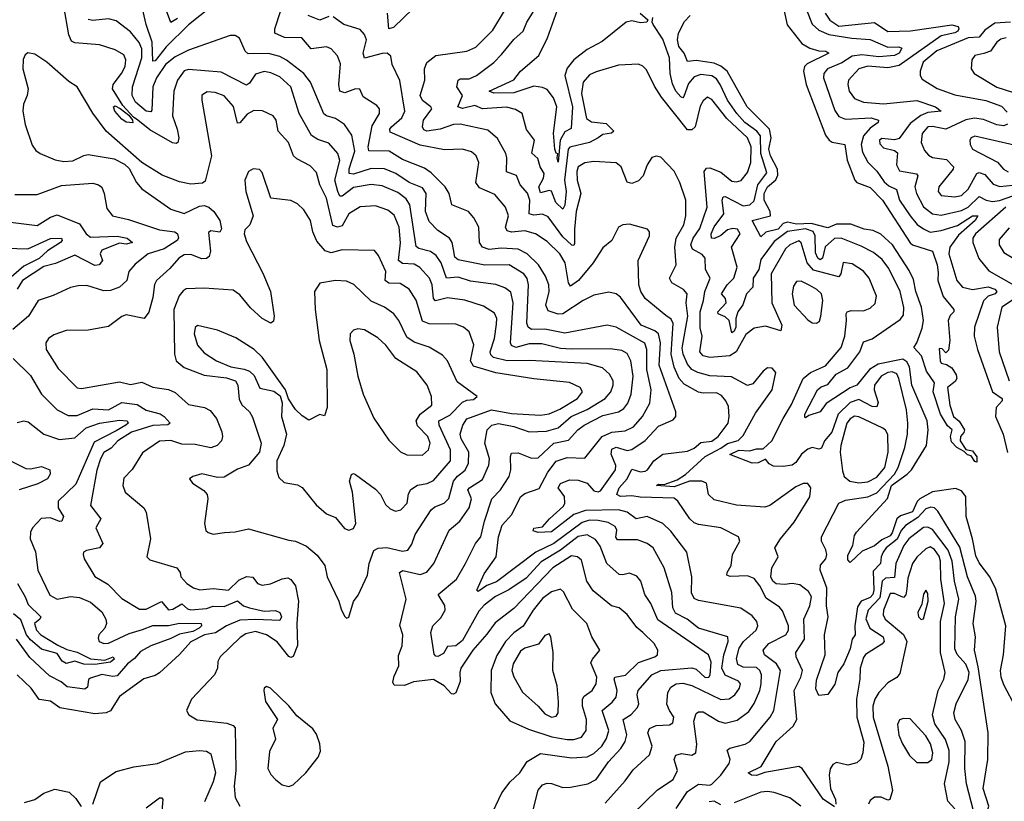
# Model space of a CAD drawing. Extents: x 1552294 to 1694791, y 811929 to 917222.
# Tile 520 of 643: x 1651037 to 1655458, y 890547 to 894056. Entities that reach past the tile are written whole.
import ezdxf

# ---------------------------------------------------------------- set-up
doc = ezdxf.new("R2010")
doc.units = 0

msp = doc.modelspace()

# ---------------------------------------------------------------- linework, layer by layer
at = {"layer": '0CON10XD'}
for points in [[(1653785, 890486.5), (1653901.3, 890598.7), (1653971.5, 890645), (1653990.8, 890685), (1653976, 890735), (1653983.3, 890755), (1654008.6, 890761.4), (1654055.3, 890754.7), (1654072.7, 890765), (1654077, 890803), (1654063.6, 890906.4), (1654075, 890941.9), (1654085, 890948.2), (1654105, 890948.5), (1654175, 890906.9), (1654205, 890898.5), (1654258.6, 890911.4), (1654310.1, 890949.9), (1654334.1, 890985.9), (1654359.5, 891045), (1654366.7, 891075), (1654366.9, 891115), (1654360.2, 891135), (1654345, 891148.2), (1654285, 891148.9), (1654261.6, 891161.6), (1654255, 891187.5), (1654267.8, 891235), (1654287.3, 891265), (1654343.7, 891315), (1654351.3, 891335), (1654346.2, 891355), (1654325, 891380.4), (1654275, 891414.6), (1654085, 891449.2), (1654065, 891457.8), (1654053.1, 891483.1), (1654054.7, 891555), (1654032.7, 891665), (1653960.1, 891760.1), (1653925, 891794.1), (1653855, 891825.4), (1653805, 891814.8), (1653764.9, 891844.9), (1653726.2, 891856.2), (1653577.1, 891852.9), (1653524.6, 891835.4), (1653425, 891756.2), (1653365.4, 891754.6), (1653341.9, 891761.9), (1653345, 891772.9), (1653385, 891778.9), (1653415.1, 891814.9), (1653478, 891872), (1653484.1, 891885), (1653482.8, 891915), (1653454.1, 891955), (1653465, 891973.5), (1653505, 891989.7), (1653545, 891989.4), (1653585, 891975.7), (1653615, 891940.5), (1653634.3, 891935.7), (1653645, 891940.2), (1653712.1, 892035), (1653713.3, 892055), (1653693.3, 892105), (1653695, 892128.4), (1653715, 892137.1), (1653765, 892121.6), (1653785, 892125.8), (1653845, 892166.2), (1653905, 892231.6), (1653971.1, 892258.9), (1653983.1, 892275), (1653982.7, 892295), (1653908.7, 892505), (1653913.7, 892605), (1653905.2, 892645), (1653888.7, 892658.7), (1653827.2, 892685), (1653735, 892809.6), (1653715, 892824.6), (1653682, 892832), (1653615, 892818.8), (1653566.7, 892795), (1653475, 892735.7), (1653454.1, 892734.1), (1653409.3, 892749.3), (1653399.5, 892775), (1653413.8, 892835), (1653412.5, 892865), (1653397.5, 892905), (1653366.2, 892956.1), (1653314.8, 893004.8), (1653275.7, 893025.7), (1653199.3, 893030.7), (1653145, 893024), (1653115.2, 893035.2), (1653101.8, 893055), (1653098.2, 893125), (1653076.5, 893166.5), (1653051.4, 893195), (1652977.3, 893225), (1652964.6, 893275), (1652947.9, 893305), (1652885, 893368.8), (1652855, 893389.8), (1652755, 893427.9), (1652695.6, 893465.6), (1652605, 893467.1), (1652601.4, 893485), (1652619.7, 893579.7), (1652652.5, 893635), (1652652.7, 893655), (1652640.6, 893670.6), (1652579.2, 893709.2), (1652564.5, 893744.5), (1652545, 893745.3), (1652497.3, 893727.3), (1652474.6, 893734.6), (1652469.2, 893765), (1652477.1, 893857.1), (1652463.9, 893893.9), (1652435.4, 893925.4), (1652415, 893933.3), (1652345, 893924.6), (1652304.1, 893974.1), (1652226.5, 893976.5), (1652182.2, 893995), (1652183.1, 894015), (1652238.1, 894185)], [(1651939.9, 894150.1), (1651795, 894033.4), (1651695, 893933.7), (1651645, 893871.8), (1651635, 893869.2), (1651631.7, 893955), (1651604.5, 894035), (1651583.9, 894125)], [(1653822.3, 894085), (1653857.5, 894055), (1653853.3, 894045), (1653825, 894042), (1653785, 894050), (1653760, 894045), (1653652, 893958), (1653585, 893922.2), (1653524.8, 893875), (1653495, 893838.4), (1653484.2, 893805), (1653519.2, 893665), (1653513.3, 893566.7), (1653485, 893552.7), (1653464.1, 893515), (1653455, 893415.8), (1653449.5, 893435), (1653453.3, 893453.3), (1653445, 893456.7), (1653439.7, 893475), (1653433.5, 893546.5), (1653448.5, 893665), (1653434.2, 893705), (1653405, 893743.1), (1653385, 893752.1), (1653345, 893756.8), (1653255, 893727.8), (1653166.3, 893726.4), (1653144.6, 893735), (1653255, 893785.7), (1653285.4, 893824.6), (1653367.5, 893895), (1653407.2, 893975), (1653473.8, 894165)], [(1653328.9, 890455), (1653365, 890596.7), (1653385, 890620.9), (1653405, 890628.2), (1653425, 890627.3), (1653475, 890609.2), (1653509.7, 890610.3), (1653588, 890625), (1653625, 890644.7), (1653680.8, 890725), (1653736.4, 890783.6), (1653754.8, 890815), (1653763.3, 890845), (1653746.9, 890915), (1653783, 890937), (1653811.4, 890968.6), (1653817.5, 890985), (1653809.7, 891025), (1653813.3, 891045), (1653875.3, 891115), (1653915.8, 891135), (1654055, 891146.1), (1654075, 891139.7), (1654115, 891103.5), (1654130.6, 891105), (1654137.6, 891115), (1654141.4, 891171.4), (1654130, 891205), (1653902.5, 891362.5), (1653870, 891435), (1653843.4, 891475), (1653826.2, 891535), (1653807.4, 891557.4), (1653775, 891571.8), (1653745, 891563.1), (1653728.8, 891565), (1653672.8, 891615), (1653642.8, 891692.8), (1653622.9, 891722.9), (1653585, 891743.3), (1653545, 891736.3), (1653465, 891675.3), (1653378.4, 891621.6), (1653311.2, 891548.8), (1653233.6, 891496.4), (1653173.4, 891466.6), (1653121.9, 891428.1), (1653099.2, 891400.8), (1653025, 891268.7), (1652995, 891244.8), (1652957.8, 891242.2), (1652939.6, 891210.4), (1652915, 891197), (1652905, 891198.2), (1652897.5, 891207.5), (1652883.6, 891305), (1652892.3, 891335), (1652928.5, 891371.5), (1652947.1, 891405), (1652945.7, 891425.7), (1652916.5, 891475), (1652997.5, 891545), (1653038.9, 891615), (1653082.8, 891705), (1653108, 891735), (1653123.3, 891805), (1653157.2, 891905), (1653195.8, 891945), (1653234.2, 892005), (1653241.5, 892035), (1653240, 892095), (1653245, 892110.6), (1653275, 892110.9), (1653335, 892087.3), (1653365, 892089.3), (1653435, 892154.5), (1653501.1, 892168.9), (1653543.5, 892215), (1653570.8, 892235), (1653655, 892279), (1653725.6, 892295), (1653748.8, 892311.2), (1653767.1, 892335), (1653782.1, 892375), (1653791, 892455), (1653781.6, 892525), (1653765, 892557.9), (1653740.2, 892570.2), (1653688.3, 892578.3), (1653513.3, 892576.7), (1653465, 892579.2), (1653380.8, 892600.8), (1653325, 892601.1), (1653265, 892584.5), (1653245, 892593.1), (1653240.7, 892605), (1653252.5, 892785), (1653242.3, 892832.3), (1653215, 892852.8), (1653175, 892866.9), (1653061.7, 892881.7), (1653005, 892900), (1652952.9, 892895), (1652929.4, 892965), (1652907.2, 892997.2), (1652881.5, 893015), (1652829.1, 893029.1), (1652817.8, 893037.8), (1652788.3, 893225), (1652771.7, 893251.7), (1652735, 893280), (1652665, 893310.5), (1652615, 893316.5), (1652535, 893302.3), (1652485, 893264.3), (1652475, 893264.1), (1652464.7, 893284.7), (1652451.9, 893335), (1652473.8, 893423.8), (1652465.8, 893455), (1652425, 893501.6), (1652375, 893518), (1652346.5, 893536.5), (1652291.6, 893635), (1652253.8, 893753.9), (1652205, 893798.8), (1652165, 893817.1), (1652135, 893822.9), (1652095, 893810.6), (1652068.8, 893771.2), (1652055, 893762.1), (1651940.8, 893820.7), (1651795, 893832.9), (1651775, 893825.8), (1651745.2, 893784.8), (1651728.7, 893735), (1651723.4, 893625), (1651744.7, 893565), (1651751.1, 893525), (1651746.8, 893505), (1651739.7, 893500.2), (1651722.6, 893502.6), (1651621.2, 893561.2), (1651566.9, 893605), (1651547.6, 893617.6), (1651500.2, 893670.2), (1651453.6, 893745), (1651456.7, 893765), (1651494.7, 893815), (1651509.8, 893845), (1651513.4, 893875), (1651505, 893898.5), (1651465, 893920.3), (1651395, 893942.6), (1651285, 893952), (1651270, 893960), (1651258, 893988), (1651235, 894117.1)], [(1651745, 894060.7), (1651715, 894043.8), (1651695.9, 894095.9)], [(1652803.2, 894106.8), (1652715, 894020.6), (1652695, 894014.7), (1652688.1, 894085)], [(1654695, 890521.9), (1654645, 890556.9), (1654549.6, 890695), (1654535, 890703.9), (1654383.3, 890676.7), (1654345, 890663.5), (1654322.5, 890665), (1654307.5, 890675), (1654366.1, 890703.9), (1654433.1, 890815), (1654510.4, 890885), (1654526.8, 890915), (1654513.7, 891045), (1654543.5, 891105), (1654551.2, 891135), (1654522.7, 891195), (1654521.5, 891215), (1654560.5, 891275), (1654558.1, 891365), (1654585.1, 891424.9), (1654592.2, 891465), (1654579.2, 891489.2), (1654539.2, 891519.3), (1654505.2, 891525.2), (1654471, 891521), (1654433, 891523), (1654418.8, 891535), (1654410, 891555), (1654414.5, 891595.5), (1654442.2, 891645), (1654428, 891685), (1654452.9, 891725), (1654515, 891800.6), (1654585, 891914.4), (1654588.8, 891955), (1654575, 891974.3), (1654555, 891973.6), (1654521.7, 891958.3), (1654405, 891874.6), (1654382.4, 891867.6), (1654255, 891876.7), (1654155, 891900.6), (1654129.4, 891925), (1654120, 891975), (1654100, 891985), (1654045, 891984.9), (1653975, 891959.5), (1653895.6, 891965), (1653905, 891971.1), (1653930, 891970), (1653989.6, 891990.4), (1654026.2, 892013.8), (1654115.2, 892095), (1654185, 892132.3), (1654215, 892153.4), (1654262.9, 892167.2), (1654285, 892190), (1654341.2, 892288.8), (1654415.3, 892394.7), (1654431.7, 892471.7), (1654415, 892491.9), (1654395, 892493.1), (1654375, 892478.6), (1654329.4, 892420.6), (1654305, 892413.6), (1654232.2, 892452.2), (1654135, 892457.6), (1654081.7, 892471.7), (1654055, 892485.6), (1654035, 892509.1), (1654015.2, 892555), (1654011.9, 892581.9), (1654036.6, 892725), (1654029.1, 892785), (1654033.8, 892825), (1654017.8, 892845), (1653965.6, 892875), (1653954.5, 892895), (1653984.7, 892955.3), (1653979.2, 893035), (1653984.8, 893075), (1654019.5, 893135), (1654027.6, 893175), (1654027.5, 893245), (1654001.1, 893325), (1653975.3, 893375.3), (1653915, 893438), (1653895, 893443.8), (1653875, 893437.5), (1653854.2, 893405), (1653836, 893355), (1653815, 893332), (1653785, 893320.8), (1653765, 893326.7), (1653737.8, 893395), (1653715, 893413.1), (1653615, 893418.6), (1653575, 893413.4), (1653545, 893395.5), (1653539.2, 893375), (1653540.3, 893335), (1653555.9, 893275), (1653535.7, 893195), (1653527.7, 893115), (1653528.5, 893051.5), (1653525, 893042.7), (1653516.1, 893043.9), (1653475, 893080.6), (1653410.3, 893170.3), (1653385, 893183.1), (1653345, 893177.7), (1653324.5, 893184.5), (1653326.7, 893245), (1653316.5, 893276.5), (1653284.2, 893314.2), (1653267, 893357), (1653222.8, 893372.8), (1653224.7, 893435), (1653219.4, 893455), (1653182.4, 893522.4), (1653139.5, 893559.5), (1653015, 893586.8), (1652984.8, 893584.8), (1652925.1, 893564.9), (1652865.3, 893555.3), (1652851.8, 893561.8), (1652845.4, 893575.4), (1652850, 893605), (1652887.1, 893655), (1652883.1, 893665), (1652845, 893693.3), (1652835.4, 893715), (1652855.3, 893785), (1652854.2, 893835.8), (1652865, 893864.4), (1652905.3, 893894.7), (1653045, 893915.3), (1653085, 893931.8), (1653161, 894009), (1653214.1, 894095)], [(1655340.4, 891150.4), (1655323.9, 891225), (1655328.8, 891285), (1655317.6, 891345), (1655331.2, 891445), (1655328.3, 891468.3), (1655293.1, 891555), (1655257.5, 891687.6), (1655159.1, 891849.1), (1655145, 891864), (1655128.3, 891868.3), (1655105, 891859.8), (1655069.1, 891820.9), (1655013.8, 891785), (1654995, 891762.8), (1654976.3, 891723.6), (1654927.3, 891685), (1654913.3, 891665), (1654904.8, 891645), (1654902.4, 891615), (1654869.2, 891580.8), (1654872.5, 891495), (1654868.1, 891475), (1654855, 891461.7), (1654814.8, 891445), (1654799.3, 891420.7), (1654786.5, 891335), (1654787.5, 891295), (1654774.8, 891275), (1654765, 891231.5), (1654737.6, 891165), (1654710.4, 891125), (1654697.3, 891072.7), (1654665, 891026.7), (1654625, 891022.5), (1654612.3, 891052.3), (1654615, 891091.4), (1654653.8, 891205), (1654651, 891295), (1654667.7, 891375), (1654659.4, 891425), (1654661.5, 891505), (1654631.6, 891585), (1654633.1, 891606.9), (1654656.6, 891635), (1654660.4, 891655), (1654656.5, 891676.5), (1654637.3, 891715), (1654636.9, 891735), (1654714.4, 891885.6), (1654745, 891899.5), (1654845, 891914.5), (1654885, 891931.4), (1654964.3, 892015), (1654981.3, 892045), (1655011.7, 892135), (1655023.4, 892195), (1655024.8, 892245.2), (1655019.3, 892305), (1654984.8, 892445), (1654975, 892465.9), (1654955, 892475.2), (1654935, 892471.5), (1654905.3, 892455), (1654874.3, 892415), (1654873, 892395), (1654892, 892338), (1654885, 892317.5), (1654865, 892320), (1654805, 892350.8), (1654765, 892337.8), (1654712.6, 892285), (1654683.8, 892205), (1654650.7, 892165), (1654637.5, 892132.5), (1654625, 892127.9), (1654595, 892135.6), (1654575, 892128.5), (1654547.3, 892105), (1654522.4, 892067.6), (1654505, 892056.1), (1654465, 892049.9), (1654422, 892052), (1654402.2, 892062.2), (1654385, 892083.1), (1654352.7, 892067.3), (1654325, 892065.2), (1654224.7, 892104.7), (1654265.9, 892124.1), (1654315, 892120.3), (1654345, 892129.1), (1654375, 892128.8), (1654413.8, 892165), (1654465.6, 892265), (1654501.7, 892328.2), (1654554.4, 892445.6), (1654587.9, 892472.1), (1654655, 892502.1), (1654725, 892584.5), (1654741.9, 892635), (1654750, 892705), (1654747.3, 892735), (1654752.9, 892745), (1654769.7, 892750.3), (1654825, 892749.6), (1654855, 892760.4), (1654877.8, 892782.3), (1654884.7, 892815), (1654850.7, 892895), (1654825, 892926.9), (1654775, 892959.6), (1654734.1, 892965.9), (1654723.2, 892915), (1654715, 892902), (1654601.1, 892931.1), (1654573.1, 892965), (1654545, 893054.3), (1654535, 893062.9), (1654495, 893045.7), (1654475, 893026.5), (1654411.1, 892915), (1654414.7, 892785), (1654458.4, 892685), (1654455, 892659.2), (1654385, 892679.8), (1654335, 892671.8), (1654296.6, 892643.4), (1654254.5, 892565.5), (1654225, 892546.4), (1654135, 892539.4), (1654105, 892546.7), (1654090.6, 892565), (1654100.9, 892635), (1654092.7, 892672.7), (1654092.6, 892745), (1654107.8, 892795), (1654112.6, 892835), (1654137.3, 892895), (1654116.8, 892935), (1654115, 892985.6), (1654101.3, 893001.3), (1654057.5, 893025), (1654050, 893045), (1654061.1, 893075), (1654090.9, 893119.1), (1654123.1, 893215), (1654110.3, 893375), (1654120.8, 893389.2), (1654135, 893390.3), (1654185, 893370.7), (1654235, 893331.2), (1654255, 893327.5), (1654276.2, 893333.8), (1654305, 893369.4), (1654319.6, 893415), (1654320.8, 893485), (1654305.2, 893525), (1654212.6, 893612.6), (1654145, 893697.3), (1654125, 893708.5), (1654105, 893691.5), (1654091.8, 893668.2), (1654069.1, 893575), (1654055, 893560.8), (1654035, 893562), (1653918.7, 893708.7), (1653886.9, 893756.9), (1653850.6, 893830.6), (1653835, 893847.1), (1653815, 893856.4), (1653725, 893851.8), (1653625, 893822.1), (1653595, 893808.5), (1653566.8, 893775), (1653560, 893725), (1653582.6, 893612.6), (1653605, 893597.7), (1653670.3, 893590.3), (1653704.5, 893555), (1653693.5, 893546.5), (1653655, 893540.2), (1653634.7, 893525.3), (1653596, 893504), (1653507, 893483), (1653499.5, 893475), (1653483.5, 893335), (1653490.1, 893285), (1653485, 893223.3), (1653475.6, 893205), (1653444.1, 893235), (1653425, 893285.7), (1653415, 893289.8), (1653375, 893278.4), (1653367.4, 893305), (1653388.4, 893345), (1653392.3, 893365), (1653374, 893395), (1653363.4, 893433.4), (1653336.5, 893456.5), (1653348.8, 893515), (1653312.6, 893562.6), (1653292.5, 893635), (1653262.7, 893652.7), (1653223.2, 893663.2), (1653115.4, 893655.4), (1653080.5, 893670.5), (1653025, 893657.1), (1653003.8, 893665), (1653025.2, 893715), (1653000, 893755), (1653005.9, 893784.1), (1653015, 893790.4), (1653055, 893790), (1653087.8, 893805), (1653166.2, 893863.8), (1653200.4, 893899.6), (1653255, 893967.5), (1653296.9, 894005), (1653314.1, 894045), (1653355, 894108.6)], [(1654464.6, 894115), (1654482.6, 894032.6), (1654548.7, 893948.7), (1654585, 893927.7), (1654625, 893916.3), (1654656.2, 893915), (1654670, 893905), (1654573, 893857), (1654560.8, 893845), (1654555.7, 893825), (1654568.5, 893765), (1654655, 893538), (1654671.2, 893515), (1654685, 893506.2), (1654741.4, 893495), (1654751.6, 893425), (1654786, 893336), (1654795.3, 893325.3), (1654855, 893302.5), (1654910.8, 893245), (1655035, 893054.1), (1655045, 893044.8), (1655135, 893017.3), (1655156.6, 892955), (1655161.3, 892921.3), (1655159.3, 892885), (1655184, 892814), (1655231.4, 892755), (1655231.4, 892745), (1655215, 892727.5), (1655205.6, 892705), (1655212.5, 892615), (1655207.5, 892572.5), (1655195, 892560), (1655178.3, 892578.3), (1655165, 892580), (1655170, 892525), (1655175, 892514), (1655198, 892508), (1655222.5, 892492.5), (1655242.1, 892462.1), (1655244.3, 892445), (1655237.6, 892432.4), (1655203.5, 892405), (1655213.6, 892325), (1655229.1, 892275), (1655255, 892254.3), (1655278.6, 892215), (1655276.6, 892203.4), (1655260.6, 892185), (1655259.1, 892165), (1655285, 892126), (1655315, 892120.8), (1655335, 892093.3), (1655335, 892070), (1655325, 892073.3), (1655308.3, 892098.3), (1655292.6, 892102.6), (1655277.7, 892117.7), (1655244.8, 892134.8), (1655220.4, 892160.4), (1655215.9, 892185), (1655224.3, 892215), (1655202.3, 892232.3), (1655170.6, 892285), (1655138.1, 892385), (1655144, 892425), (1655108.6, 892478.6), (1655086.5, 892546.5), (1655051.4, 892585), (1655064.6, 892605.4), (1655089.5, 892670.5), (1655094.7, 892705), (1655085.4, 892765), (1655060, 892835), (1655049.7, 892889.7), (1655030.6, 892930.6), (1654955.3, 893045.3), (1654902.8, 893092.8), (1654869.4, 893109.4), (1654828, 893115), (1654768.3, 893138.3), (1654705, 893138.4), (1654665, 893122), (1654590.5, 893140.5), (1654525, 893138.4), (1654483.8, 893146.2), (1654465, 893141.1), (1654442.5, 893115), (1654387.8, 893102.2), (1654365, 893080.6), (1654325.5, 893155), (1654407.6, 893175), (1654405.9, 893195), (1654379.9, 893245), (1654379.3, 893275), (1654395.2, 893305), (1654432.6, 893337.4), (1654441.6, 893358.4), (1654439.2, 893385), (1654408.2, 893445), (1654400.6, 893475), (1654411.5, 893525), (1654404, 893565), (1654302.9, 893665), (1654213, 893825), (1654185, 893847.6), (1654155, 893860.1), (1654075, 893872.4), (1654035, 893868), (1654019.7, 893905), (1653997, 893935), (1653990.9, 893965), (1653994.5, 893995.5), (1654022.2, 894047.8), (1654047.9, 894075)], [(1654570.2, 894100.2), (1654595.2, 894035.2), (1654625, 894009.3), (1654669.3, 893989.3), (1654773.2, 893973.2), (1654855, 893966.8), (1654935, 893933.2), (1654984.1, 893934.1), (1654997.5, 893927.5), (1654986.3, 893905), (1654965, 893894.5), (1654895, 893889.2), (1654818.5, 893898.5), (1654775, 893892.2), (1654727.9, 893862.1), (1654663.4, 893835), (1654647.6, 893815), (1654645.7, 893795), (1654697.5, 893647.5), (1654715, 893621.2), (1654745, 893610), (1654860, 893615), (1654893.5, 893605), (1654891.8, 893595), (1654855, 893568.7), (1654826, 893535), (1654814.4, 893495), (1654820.7, 893460.7), (1654845, 893416.8), (1654886, 893376), (1654918.6, 893328.6), (1654940, 893310), (1654974.2, 893294.2), (1654987.9, 893245), (1655035, 893174.7), (1655066.6, 893136.6), (1655095, 893117.3), (1655125, 893101.6), (1655175, 893109), (1655247.4, 893132.6), (1655315, 893175.1), (1655339.2, 893175), (1655327.5, 893155), (1655251.8, 893088.2), (1655213.8, 893035), (1655208.1, 893005), (1655244.2, 892885), (1655269.6, 892855), (1655315.2, 892845.2), (1655385, 892857.4), (1655415, 892846.7), (1655424.7, 892835), (1655416.2, 892825), (1655385, 892815.2), (1655364.5, 892794.5), (1655324.2, 892675), (1655322.6, 892635), (1655338.1, 892575), (1655405, 892385.6), (1655448.4, 892355), (1655448.4, 892345), (1655421.6, 892315), (1655418.5, 892275), (1655452.3, 892195), (1655472.7, 892112.7)], [(1654654.1, 894085), (1654675, 894053.6), (1654715, 894027.4), (1654875, 894042.9), (1654935, 894002.3), (1655036.3, 894006.3), (1655222.7, 894032.7), (1655250, 894025), (1655254.2, 894015), (1655249.6, 894005), (1655235, 893996.4), (1655175, 893983.8), (1654985, 893849.6), (1654935, 893839.7), (1654845, 893847.7), (1654805, 893835.2), (1654758.9, 893785), (1654754.7, 893765), (1654761.2, 893735), (1654785, 893702.8), (1654825, 893686.1), (1654915, 893677.4), (1655065, 893693.7), (1655149.4, 893665), (1655174.2, 893645), (1655115, 893639.1), (1655083.5, 893626.5), (1655035, 893590.4), (1654985, 893522.2), (1654965, 893516.9), (1654907.7, 893522.3), (1654897.8, 893515), (1654898.5, 893498.5), (1654915, 893480), (1654965, 893469.2), (1654977.8, 893457.8), (1654974.1, 893405), (1654987.4, 893377.4), (1655064.2, 893364.2), (1655068.9, 893355), (1655056.2, 893305), (1655062.9, 893275), (1655095.1, 893215.1), (1655135, 893184), (1655175, 893178.5), (1655265, 893199), (1655295.2, 893215), (1655345, 893262.2), (1655376.5, 893245), (1655405, 893240.4), (1655436.1, 893243.9), (1655496.7, 893265)], [(1651982.5, 893985), (1651795, 893918.6), (1651735, 893888.9), (1651691, 893855), (1651651.4, 893795), (1651634, 893755), (1651629.7, 893650.3), (1651625, 893642.9), (1651605, 893645.3), (1651556.6, 893685), (1651542.3, 893715), (1651543.8, 893755), (1651585.1, 893884.9), (1651584.9, 893924.9), (1651573.1, 893953.1), (1651535, 894002), (1651470.1, 894050.1), (1651435, 894059.7), (1651365, 894051.8), (1651345, 894056.5)], [(1652425, 894070), (1652385, 894054.1), (1652331.9, 894075)], [(1653983.8, 890515), (1654035, 890591.5), (1654085, 890624.2), (1654135, 890618.9), (1654145, 890623.8), (1654184.7, 890665), (1654222.4, 890717.6), (1654226.5, 890735), (1654213.3, 890776.7), (1654225, 890785.9), (1654295, 890803.2), (1654314.5, 890815.5), (1654406.6, 890925), (1654423.3, 890955), (1654452.4, 891135), (1654434.8, 891164.8), (1654381.5, 891205), (1654375.5, 891225), (1654400.9, 891255), (1654476.7, 891295), (1654488.5, 891315), (1654488.8, 891335), (1654462.3, 891402.3), (1654448.5, 891418.5), (1654388.9, 891458.9), (1654360.8, 891515), (1654335, 891548), (1654305, 891559.7), (1654226.6, 891556.6), (1654212.1, 891562.1), (1654212.9, 891575), (1654231.2, 891605), (1654238, 891655), (1654270.5, 891715), (1654264.6, 891734.6), (1654185.5, 891775.5), (1654085, 891789.3), (1654065, 891796.9), (1654045.4, 891815), (1653992.3, 891895), (1653975, 891907.7), (1653822.8, 891912.8), (1653785, 891919.1), (1653735, 891914.9), (1653717.6, 891925), (1653727.9, 891955), (1653765, 891994.8), (1653785, 892037.7), (1653825, 892026.8), (1653845, 892028.8), (1653856.4, 892035), (1653883.5, 892075), (1653925, 892105.4), (1654035, 892118.9), (1654065, 892132.2), (1654095, 892158.4), (1654145, 892163.8), (1654172.7, 892185), (1654218, 892245), (1654222.7, 892275), (1654218.8, 892318.8), (1654208.2, 892345), (1654188.5, 892368.5), (1654165, 892380.3), (1654105, 892378.6), (1654085, 892383.5), (1654020.3, 892420.3), (1653997.9, 892445), (1653975.4, 892495.4), (1653961.3, 892555), (1653971.3, 892691.4), (1653961.6, 892711.6), (1653938.4, 892728.4), (1653845.4, 892805), (1653825.9, 892835), (1653817.2, 892865), (1653814.6, 892975), (1653864.2, 893085), (1653864.1, 893104.1), (1653855.5, 893115.5), (1653775, 893138.2), (1653745.5, 893134.5), (1653726.2, 893125), (1653695, 893064), (1653655, 893032), (1653611.1, 892965), (1653546.5, 892885), (1653510, 892860), (1653500.8, 892875), (1653486.7, 892965), (1653462.5, 893005), (1653405, 893060.3), (1653352.2, 893095), (1653305, 893107.4), (1653245, 893102.5), (1653225, 893108.2), (1653218.2, 893125), (1653231.8, 893175), (1653217.5, 893215), (1653170.8, 893270.8), (1653100.8, 893300.8), (1653085.3, 893325.3), (1653099.2, 893415), (1653086.5, 893445), (1653065, 893462.7), (1653025, 893474.6), (1652945, 893472.2), (1652835, 893492), (1652700.3, 893550.3), (1652699.4, 893565), (1652705.9, 893575), (1652752.1, 893615), (1652766, 893645), (1652743.1, 893783.1), (1652710, 893855), (1652702.7, 893892.7), (1652686.7, 893905), (1652665, 893904.7), (1652585, 893882.9), (1652579.8, 893905), (1652594.7, 893965), (1652585, 893990), (1652565, 894011.9), (1652492.5, 894035), (1652445, 894068.2)], [(1653925, 893968.6), (1653881.2, 894035), (1653876.7, 894045), (1653880, 894065)], [(1655486.2, 894045), (1655415, 894040.8), (1655370.7, 894009.3), (1655345, 893977.6), (1655295, 893975.1), (1655155, 893916.5), (1655093.8, 893865), (1655080.4, 893825), (1655079.5, 893805), (1655088.5, 893788.5), (1655156.4, 893746.4), (1655235, 893718.3), (1655375, 893693.4), (1655445, 893667.8), (1655470.7, 893640.7)], [(1653665, 890539.2), (1653755, 890638.5), (1653791.7, 890688.3), (1653865, 890755.6), (1653877.1, 890795), (1653858, 890855), (1653865.3, 890874.7), (1653895, 890888), (1653955, 890891.1), (1653970.2, 890899.8), (1653974.6, 890925), (1653954.8, 890954.8), (1653943, 890983), (1653946.9, 891035), (1653960.7, 891059.3), (1653985, 891075.2), (1654015, 891076.9), (1654055, 891067.2), (1654185, 891004.5), (1654222.4, 891007.6), (1654247.9, 891025), (1654268.1, 891055), (1654272.8, 891075), (1654265, 891086.2), (1654203.8, 891113.8), (1654189.5, 891145), (1654198, 891205), (1654218.3, 891265), (1654216.9, 891285), (1654085, 891324.8), (1654034.6, 891364.6), (1653982.2, 891392.2), (1653969.8, 891415), (1653965.2, 891485.2), (1653930.6, 891595), (1653881.2, 891685), (1653855, 891704.7), (1653810.7, 891720.7), (1653720.4, 891720.4), (1653713.2, 891733.2), (1653717.6, 891765), (1653710.6, 891780.6), (1653678.7, 891798.7), (1653635, 891807.6), (1653595, 891809.8), (1653561.8, 891798.2), (1653435.8, 891704.2), (1653355, 891665.5), (1653177.1, 891532.9), (1653134.4, 891515.6), (1653095, 891488.6), (1653090, 891495), (1653122, 891568), (1653176.7, 891645), (1653187.1, 891735), (1653203.8, 891786.2), (1653246.6, 891835), (1653285, 891913.3), (1653305, 891928.5), (1653368.9, 891951.1), (1653408.4, 892025), (1653446.1, 892073.9), (1653495, 892091), (1653575, 892088.1), (1653652.5, 892185), (1653696, 892204), (1653755, 892210.2), (1653792.4, 892227.6), (1653833.8, 892275), (1653866.6, 892335), (1653872, 892395), (1653852.1, 892485), (1653853, 892575), (1653843.2, 892603.2), (1653715, 892675.3), (1653675.4, 892684.6), (1653485, 892649), (1653395, 892666.7), (1653334.4, 892665), (1653320.7, 892675), (1653314.1, 892694.1), (1653321.4, 892865), (1653314.8, 892894.8), (1653300.3, 892915), (1653235, 892956), (1653125, 892954), (1653005, 892977.7), (1652990.5, 892990.5), (1652984.1, 893024.1), (1652978.9, 893055), (1652966.1, 893075), (1652915, 893109.1), (1652875, 893150.6), (1652859.3, 893195), (1652861.6, 893275), (1652845, 893301.2), (1652785, 893324.8), (1652726, 893366), (1652675, 893386.4), (1652615, 893388.3), (1652535, 893363), (1652516.7, 893365), (1652516.1, 893386.1), (1652541.5, 893465), (1652527.5, 893537.5), (1652494.8, 893584.8), (1652455, 893612.5), (1652415, 893624.1), (1652403.2, 893633.2), (1652342.4, 893775), (1652312, 893815), (1652235, 893874.7), (1652205, 893890.4), (1652153.5, 893903.5), (1652062.8, 893902.7), (1652049.2, 893915), (1652023.2, 893973.2), (1652005, 893984.3), (1651982.5, 893985)], [(1655511.4, 890965), (1655455, 891070), (1655443.3, 891105), (1655441.1, 891135), (1655454.6, 891205.4), (1655464.6, 891335), (1655419.9, 891499.9), (1655393.4, 891555), (1655345, 891617.5), (1655329.5, 891649.5), (1655315.4, 891725.4), (1655286.8, 891825), (1655284.7, 891915), (1655265, 891940.6), (1655238.8, 891951.2), (1655135, 891937.1), (1655078.8, 891905), (1655067, 891893), (1655045, 891846.1), (1654991.9, 891828.1), (1654975.2, 891815), (1654955, 891752.5), (1654945, 891739.4), (1654908.5, 891721.5), (1654875, 891693.3), (1654819.2, 891670.8), (1654765, 891618.8), (1654755, 891630.8), (1654755, 891652.5), (1654777.1, 891695), (1654785, 891740), (1654793.5, 891755), (1654933.3, 891906.7), (1654951.1, 891965), (1655022.4, 892015), (1655040.8, 892035), (1655108.9, 892145), (1655116, 892214), (1655111.2, 892255), (1655043.1, 892415), (1655032.2, 892497.8), (1655020.2, 892520.2), (1655001.5, 892531.5), (1654890.8, 892509.2), (1654852.7, 892485), (1654795, 892415.7), (1654766.1, 892403.9), (1654657.6, 892332.4), (1654630.6, 892295), (1654580.7, 892279.3), (1654565, 892268.1), (1654561.5, 892271.5), (1654562.8, 892285), (1654619.5, 892395), (1654635, 892408), (1654665, 892418.1), (1654703.2, 892465), (1654755, 892492.8), (1654809.1, 892565), (1654825, 892610), (1654865, 892623.1), (1654989.6, 892710.4), (1655005, 892728.8), (1655006, 892764), (1654989.6, 892835), (1654938.7, 892938.7), (1654908.8, 892978.8), (1654871, 893011), (1654815, 893038.5), (1654725, 893074.4), (1654695, 893074.1), (1654653.9, 893036.1), (1654640.9, 892985), (1654631.7, 892978.3), (1654620.8, 892985), (1654609.4, 893009.4), (1654608.6, 893085), (1654599, 893105), (1654565, 893116.5), (1654485, 893105.4), (1654425, 893060.6), (1654365, 892978.9), (1654355.5, 892935), (1654330.6, 892895), (1654328.8, 892855), (1654299.8, 892825), (1654283.9, 892776.1), (1654261, 892745), (1654251.9, 892715), (1654251.7, 892675), (1654245, 892657.3), (1654235, 892650), (1654222.4, 892705), (1654205, 892721.9), (1654172.7, 892735), (1654171.5, 892745), (1654209.1, 892785), (1654206.1, 892805), (1654187.9, 892825), (1654213.2, 892865), (1654244.1, 892895), (1654258.9, 892945), (1654233.5, 893035), (1654271.1, 893095), (1654260.6, 893115), (1654238.7, 893118.7), (1654215, 893112.9), (1654185, 893087.3), (1654156.6, 893073.4), (1654143.3, 893075), (1654141.2, 893095), (1654155, 893125.8), (1654198.4, 893185), (1654191.5, 893245), (1654195, 893261.1), (1654205, 893261.9), (1654285, 893220), (1654315.6, 893225), (1654335, 893242.3), (1654351.6, 893315), (1654391.1, 893368.9), (1654365.1, 893455), (1654362.9, 893535), (1654346.3, 893555), (1654293, 893595), (1654256.5, 893635), (1654214.5, 893695), (1654182.2, 893765), (1654165, 893789.8), (1654145, 893804), (1654095, 893810.4), (1654065, 893799.7), (1654040.4, 893769.6), (1654019, 893711), (1654015, 893705.5), (1654005, 893709.1), (1653982.9, 893735), (1653968, 893768), (1653956.9, 893815), (1653954.8, 893884.8), (1653925, 893968.6)], [(1655465.8, 893974.2), (1655442.1, 893967.9), (1655424.7, 893955), (1655395.3, 893915), (1655365.2, 893904.8), (1655325.8, 893895), (1655312.2, 893875), (1655309.5, 893835), (1655322.2, 893815), (1655425, 893752.8), (1655495, 893730.5)], [(1653149.5, 890475), (1653202.2, 890585), (1653238.6, 890635), (1653281.8, 890675), (1653315, 890726.4), (1653375, 890761.1), (1653515, 890742.7), (1653585, 890747.5), (1653615, 890761.4), (1653650.2, 890795), (1653671.6, 890828.4), (1653681.5, 890865), (1653651.9, 890955), (1653697.8, 890992.2), (1653715.3, 891015), (1653720, 891045), (1653706.2, 891095), (1653708.8, 891105), (1653756.5, 891113.5), (1653815, 891169.7), (1653889.2, 891195), (1653901.1, 891205), (1653901.5, 891225), (1653885.4, 891255), (1653834.3, 891304.3), (1653807.7, 891327.7), (1653765, 891386.2), (1653729.2, 891415), (1653694.3, 891425), (1653612.3, 891492.3), (1653582.8, 891535), (1653559.2, 891629.2), (1653540.8, 891645), (1653515, 891648.6), (1653431.1, 891595), (1653255, 891413.3), (1653171.4, 891348.6), (1653135, 891297.1), (1653071.3, 891225), (1653017.7, 891145), (1653012.6, 891125), (1653014.7, 891085), (1652995, 891034.2), (1652985, 891027.5), (1652975, 891030), (1652942.9, 891065), (1652895, 891093.8), (1652805, 891083.3), (1652765, 891066.7), (1652718, 891068), (1652711.7, 891081.7), (1652718.3, 891108.3), (1652740, 891155), (1652737.6, 891202.4), (1652754.5, 891245.5), (1652756.5, 891295), (1652743.6, 891336.4), (1652772.2, 891455), (1652742.5, 891575), (1652756.8, 891583.2), (1652835, 891564.8), (1652864.7, 891575.3), (1652896.2, 891615), (1652965.4, 891765), (1653012.9, 891805), (1653055.5, 891864.5), (1653065.3, 891905), (1653049.7, 891945), (1653056.2, 891955), (1653115, 891991.8), (1653143.9, 892056.1), (1653146.2, 892085), (1653125.8, 892155), (1653136.2, 892215), (1653156.9, 892235), (1653187.4, 892242.6), (1653255, 892230), (1653325, 892205.2), (1653401.7, 892208.3), (1653455, 892223), (1653513.3, 892275), (1653585, 892306.6), (1653665.3, 892355), (1653690.8, 892385), (1653702.2, 892415), (1653701.8, 892435), (1653684.8, 892464.8), (1653653.3, 892493.2), (1653585, 892512), (1653326.3, 892526.3), (1653225, 892524.9), (1653165, 892539.2), (1653151.6, 892551.6), (1653149, 892565), (1653168.1, 892625), (1653178.4, 892688.4), (1653178.6, 892715), (1653168.2, 892738.2), (1653119.5, 892769.5), (1653035, 892797.1), (1652957.8, 892807.8), (1652903.3, 892793.3), (1652894.4, 892805), (1652888.4, 892865), (1652877.1, 892895), (1652833.8, 892943.8), (1652808.2, 892958.2), (1652755, 892961.5), (1652737.4, 892975), (1652746.4, 893053.6), (1652741, 893125), (1652717.7, 893177.7), (1652690.5, 893200.5), (1652635, 893220.5), (1652565, 893215.8), (1652515.3, 893185), (1652485, 893130.4), (1652463.9, 893123.9), (1652442.2, 893132.2), (1652415, 893254.4), (1652385.3, 893315), (1652369.2, 893369.3), (1652340.5, 893400.5), (1652281.1, 893431.1), (1652266.2, 893445), (1652244, 893505), (1652198.2, 893555), (1652188.2, 893605), (1652175, 893624.3), (1652127, 893647), (1652087.6, 893647.6), (1652058.6, 893631.4), (1652025, 893593.3), (1652015, 893591.4), (1651996.3, 893666.3), (1651955, 893713.5), (1651915, 893729.3), (1651878.4, 893731.6), (1651855, 893717.1), (1651854.2, 893695), (1651898.5, 893445), (1651869.2, 893330.8), (1651857.3, 893322.7), (1651805, 893317.1), (1651755, 893328.4), (1651677.3, 893357.3), (1651584.7, 893414.7), (1651425.2, 893555.2), (1651365.6, 893635.6), (1651295, 893754.3), (1651258, 893778), (1651158.9, 893865), (1651105, 893900.5), (1651073.3, 893906.7), (1651061.8, 893898.2), (1651052.9, 893877.1), (1651050.5, 893835), (1651075.2, 893744.8), (1651070.3, 893715), (1651053.4, 893676.6), (1651051.6, 893645), (1651062.2, 893585), (1651093, 893493), (1651108.7, 893468.7), (1651128.6, 893455), (1651196.6, 893426.6), (1651235, 893419.2), (1651275, 893422.6), (1651325, 893446.6), (1651345, 893450), (1651461.8, 893431.8), (1651507.8, 893407.8), (1651528.6, 893388.6), (1651561.8, 893325), (1651585, 893297.3), (1651715.3, 893205.3), (1651775, 893186.2), (1651845, 893218.4), (1651865, 893222), (1651886.7, 893215), (1651907.9, 893195), (1651935, 893154), (1651943.1, 893116.9), (1651935, 893102), (1651895, 893107.8), (1651885, 893100), (1651893.1, 893016.9), (1651887.6, 892992.4), (1651875.8, 892984.2), (1651855, 892982.9), (1651805, 893002.4), (1651775, 893000.9), (1651750.9, 892985), (1651711.3, 892938.7), (1651651.2, 892885), (1651642.8, 892867.2), (1651635, 892808.8), (1651617.4, 892742.6), (1651596, 892715), (1651515, 892731.2), (1651495, 892723.5), (1651435, 892678.9), (1651345, 892662.5), (1651245, 892661.2), (1651189.5, 892640.5), (1651165.6, 892625), (1651154.6, 892605), (1651156.2, 892575), (1651210.3, 892490.3), (1651295, 892403.9), (1651315, 892400.7), (1651485, 892430.3), (1651535, 892418.9), (1651585, 892428.1), (1651635, 892406.1), (1651705.6, 892395.6), (1651735, 892382.2), (1651795, 892329.1), (1651866.7, 892315), (1651891.9, 892301.9), (1651920, 892265), (1651944, 892206)], [(1651545, 893592.5), (1651515, 893596.5), (1651495, 893609.6), (1651464.6, 893645), (1651458.8, 893665), (1651465, 893668.6), (1651487.9, 893657.9), (1651527.7, 893627.7), (1651543.3, 893605), (1651545, 893592.5)], [(1655472.6, 893587.4), (1655455, 893578.9), (1655425, 893583.9), (1655365, 893607.9), (1655323.8, 893613.8), (1655285, 893606.9), (1655195, 893563.9), (1655135, 893577.1), (1655115, 893575.2), (1655088.7, 893545), (1655084.5, 893505), (1655098.9, 893468.9), (1655117, 893447), (1655135, 893437.8), (1655197.9, 893427.9), (1655230, 893395), (1655228.4, 893385), (1655163.8, 893305), (1655160.9, 893285), (1655175, 893266.7), (1655235, 893260.4), (1655265, 893266.8), (1655296, 893295), (1655335, 893364.7), (1655345, 893370), (1655370.3, 893360.3), (1655407.1, 893317.1), (1655437.2, 893307.2), (1655495, 893313.3)], [(1655535, 893485.7), (1655325, 893532.5), (1655308.9, 893525), (1655303.2, 893515), (1655304, 893495), (1655314.7, 893475), (1655426.8, 893416.8), (1655454.8, 893384.8), (1655475, 893372.4)], [(1652505, 891370), (1652515, 891373.3), (1652535.7, 891444.3), (1652556.9, 891473.1), (1652597.9, 891562.1), (1652605.9, 891615), (1652627.2, 891672.8), (1652647.1, 891682.9), (1652685, 891685.8), (1652755, 891669.6), (1652780, 891675), (1652798, 891702), (1652813.1, 891745), (1652884.8, 891855.2), (1652901.5, 891868.5), (1652943.1, 891885), (1652963.9, 891906.1), (1652985.1, 891984.9), (1653002.7, 892007.3), (1653036.9, 892033.1), (1653051.5, 892065), (1653053.9, 892115), (1653018.9, 892175), (1653014.7, 892195), (1653026.1, 892235), (1653045.2, 892264.8), (1653155, 892304.1), (1653245, 892288.4), (1653375, 892280.2), (1653415, 892286.9), (1653461.9, 892308.1), (1653542.1, 892355), (1653564, 892385), (1653554, 892405), (1653505, 892426.9), (1653345, 892443.9), (1653175, 892471.3), (1653075, 892501.1), (1653061.6, 892525), (1653076.7, 892596.8), (1653054.4, 892655), (1653030, 892675), (1652995, 892688.7), (1652875, 892691.3), (1652845, 892702.8), (1652816.8, 892796.8), (1652785, 892845.5), (1652745, 892871.6), (1652693.8, 892873.8), (1652677.3, 892885), (1652681.5, 892925), (1652647.5, 892997.5), (1652630.5, 893020.5), (1652485, 893023.1), (1652435, 893010), (1652408.5, 893018.5), (1652371, 893061), (1652353, 893103), (1652343.1, 893155), (1652313, 893203), (1652285, 893228.5), (1652255, 893243.5), (1652165, 893254.2), (1652125, 893370), (1652113.9, 893383.9), (1652085, 893386.2), (1652064, 893375), (1652047.1, 893335), (1652051.8, 893285), (1652085.5, 893175), (1652070, 893135), (1652047.7, 893112.3), (1652044.7, 893095), (1652055, 893060.6), (1652128, 892918), (1652162.7, 892835), (1652180, 892725), (1652177.1, 892702.9), (1652165, 892694.2), (1652125, 892714.5), (1652072.8, 892762.8), (1652025, 892820), (1651995, 892841.5), (1651865, 892850.9), (1651785, 892847.3), (1651770.7, 892839.3), (1651753.6, 892816.4), (1651728.3, 892755), (1651732, 892555), (1651740, 892525), (1651775, 892494.6), (1651865, 892460.3), (1651965, 892448.8), (1652005.4, 892435), (1652015.8, 892415.8), (1652022.2, 892352.2), (1652035, 892326.5), (1652068.5, 892295), (1652082.3, 892272.3), (1652120.9, 892155), (1652113.6, 892115), (1652065, 892055.4), (1652015, 892038.5), (1651955, 892002.5), (1651925, 892001.1), (1651855, 892017.1), (1651814.2, 892005.8), (1651800, 891995), (1651813.3, 891975), (1651863, 891943), (1651878, 891925), (1651881.4, 891905), (1651867.1, 891795), (1651873.4, 891763.4), (1651883.5, 891753.5), (1651905, 891746.9), (1651956.7, 891753.3), (1652005, 891756.7), (1652065, 891770), (1652245, 891719.1), (1652275.4, 891715.4), (1652325, 891692.5), (1652372.3, 891652.3), (1652406.3, 891606.4), (1652417.3, 891555), (1652470, 891445), (1652479.8, 891409.8), (1652495, 891378.8), (1652505, 891370)], [(1651015, 893271.1), (1651115, 893270.9), (1651225, 893310.8), (1651365, 893321.5), (1651391.2, 893315), (1651405, 893304), (1651416, 893276), (1651427.8, 893207.8), (1651454, 893175), (1651525, 893158.8), (1651665, 893112.5), (1651733.3, 893103.3), (1651745.3, 893095.3), (1651750.4, 893075), (1651744.5, 893065), (1651685, 893027.6), (1651613.8, 893005), (1651555, 892958), (1651526.5, 892925), (1651518.1, 892885), (1651485, 892854.6), (1651445, 892840.7), (1651415, 892838.1), (1651337.8, 892862.2), (1651298.9, 892861.1), (1651265, 892853.1), (1651187.5, 892817.5), (1651120, 892795), (1651077.1, 892725), (1651006.2, 892665)], [(1655465, 893213.9), (1655328.8, 893095), (1655316.7, 893075), (1655315.8, 893055.7), (1655343.1, 892983.1), (1655388.8, 892928.8), (1655499.1, 892865)], [(1650995, 893146.6), (1651115, 893132), (1651175, 893169.6), (1651205, 893179.4), (1651305, 893140), (1651335.9, 893095), (1651355, 893080.2), (1651475, 893084.8), (1651519.5, 893075), (1651543.8, 893055), (1651515, 893047.8), (1651485, 893053.2), (1651405, 893021.5), (1651397.7, 893005), (1651408, 892975), (1651394, 892955), (1651375, 892952.7), (1651285, 892998.6), (1651198.1, 892961.9), (1651145, 892948.6), (1651048.9, 892885), (1651025, 892846.5)], [(1655479, 893121), (1655435, 893069.2), (1655434.1, 893045), (1655455, 893010.5), (1655605, 892920.7)], [(1650975, 893030.2), (1651073.4, 893026.6), (1651175, 893073.8), (1651224.6, 893074.6), (1651228, 893065), (1651220.8, 893055), (1651162.1, 893017.9), (1651125, 892983.1), (1651055, 892949.5), (1650965, 892871.4)], [(1652515, 891764.3), (1652535, 891772.5), (1652545.8, 891795), (1652531.4, 891935), (1652517.5, 891985), (1652526.1, 892013.9), (1652535, 892018.8), (1652545, 892014), (1652635, 891948.9), (1652656.8, 891925), (1652680.1, 891880.1), (1652700, 891860), (1652725, 891850), (1652748.1, 891855), (1652777.1, 891885), (1652782.2, 891927.8), (1652793.4, 891946.6), (1652823.3, 891966.8), (1652866.4, 891973.6), (1652895, 891988), (1652970.9, 892075), (1652970.7, 892125), (1652920, 892235), (1652919.6, 892255), (1652968.9, 892281.1), (1653025, 892338.8), (1653045, 892347.9), (1653075, 892350.6), (1653091.2, 892365), (1653000.5, 892430.5), (1652958.5, 892525), (1652935, 892550.5), (1652876.2, 892586.2), (1652808.3, 892608.3), (1652775, 892630.9), (1652738.9, 892705), (1652716.1, 892736.1), (1652675, 892764.7), (1652615, 892791.8), (1652537.8, 892867.8), (1652505, 892882.5), (1652455, 892885.4), (1652385, 892873.8), (1652360, 892835), (1652362.9, 892755), (1652381.6, 892615), (1652416, 892485), (1652417.1, 892315), (1652405, 892277.5), (1652385, 892283.3), (1652335, 892258), (1652305, 892277.1), (1652275.9, 892305.9), (1652244.3, 892354.3), (1652230.8, 892395), (1652125, 892541.1), (1652090, 892575), (1652007, 892627), (1651925, 892661.5), (1651835, 892683.1), (1651825, 892674), (1651820.5, 892645), (1651835.2, 892595), (1651865, 892560.2), (1651920.4, 892525), (1651985, 892497.8), (1652045, 892487.8), (1652068.1, 892478.1), (1652089.2, 892459.2), (1652115, 892402.5), (1652178.5, 892388.5), (1652206.9, 892366.9), (1652215.8, 892335.8), (1652212.8, 892275), (1652234.4, 892195), (1652222.9, 892145), (1652191.8, 892075), (1652191.2, 892031.2), (1652200.9, 892000.9), (1652225, 891978.1), (1652285, 891967.7), (1652305, 891956.4), (1652367.4, 891877.4), (1652415, 891838), (1652455, 891821.2), (1652495, 891772.5), (1652515, 891764.3)], [(1654615, 892693.1), (1654627.8, 892702.2), (1654634.5, 892725), (1654643.1, 892795), (1654637.1, 892825), (1654616.5, 892845), (1654585, 892863.1), (1654545, 892881.5), (1654525, 892881.1), (1654510.6, 892859.4), (1654504.8, 892825.2), (1654514.7, 892775), (1654575, 892708.8), (1654595, 892695.5), (1654615, 892693.1)], [(1655495, 892796.3), (1655447.4, 892765), (1655426.5, 892675), (1655434.8, 892565), (1655480.2, 892435)], [(1652845, 892100.9), (1652872.5, 892125), (1652880.3, 892155), (1652870, 892185), (1652823.4, 892233.4), (1652817, 892255), (1652835.1, 892284.9), (1652886.8, 892325), (1652886.1, 892365), (1652866.2, 892415), (1652819.5, 892475), (1652725.2, 892535.2), (1652680.4, 892595), (1652645, 892628.2), (1652585, 892663.1), (1652555, 892667.5), (1652535, 892662), (1652521.4, 892645), (1652519.4, 892615), (1652536.9, 892555), (1652554.6, 892455), (1652578.9, 892375), (1652626.4, 892266.4), (1652695, 892168.1), (1652746.7, 892116.7), (1652775, 892103.1), (1652845, 892100.9)], [(1651007.1, 892535), (1651085, 892458.1), (1651134.3, 892374.3), (1651205.7, 892305), (1651255, 892278.9), (1651295, 892278.8), (1651365, 892308.5), (1651435, 892303.8), (1651495, 892336.9), (1651565, 892328.4), (1651605, 892302.5), (1651667, 892287), (1651686.2, 892275), (1651712.9, 892245), (1651702.5, 892237.5), (1651635, 892234.2), (1651538.7, 892205), (1651478.1, 892165), (1651447.8, 892132.2), (1651415, 892112.8), (1651399.2, 892085), (1651383.4, 892033.4), (1651355.5, 891875), (1651401.1, 891815), (1651379.4, 891775), (1651410.9, 891705), (1651395, 891685.5), (1651336.9, 891673.1), (1651324, 891665), (1651322, 891655), (1651326, 891635), (1651375, 891556.9), (1651432.3, 891522.3), (1651495, 891457.3), (1651575, 891410.4), (1651605, 891410), (1651673.9, 891443.9), (1651705, 891406.5), (1651725, 891410.2), (1651765, 891434.2), (1651791, 891411), (1651805, 891406.4), (1651875, 891412.6), (1651905, 891422.9), (1651955, 891421.9), (1652015, 891447.8), (1652041.2, 891425), (1652068.8, 891415), (1652135, 891401.3), (1652185, 891403.4), (1652205, 891394), (1652212, 891375), (1652205, 891358.6), (1652095, 891363.7), (1652025, 891359.9), (1651965.2, 891335), (1651916.2, 891303.8), (1651866.6, 891295), (1651805, 891263.6), (1651755, 891206.9), (1651665, 891123.3), (1651645, 891111.5), (1651595, 891096.9), (1651485, 891018.1), (1651445, 890953.5), (1651425, 890943.9), (1651375, 890940.2), (1651216.9, 890966.9), (1651175, 890996.2), (1651125, 891003.6), (1651087.9, 891055), (1651025.5, 891115)], [(1654805, 891976.6), (1654845, 891981.2), (1654885, 892002.2), (1654921.5, 892045), (1654936.1, 892115), (1654935, 892193.8), (1654925, 892213.5), (1654912.7, 892222.7), (1654805, 892272.9), (1654785, 892275.7), (1654765, 892263.5), (1654751.3, 892245), (1654723.9, 892145), (1654721.1, 892115), (1654731, 892031), (1654739.3, 892005), (1654764.2, 891984.2), (1654805, 891976.6)], [(1651025, 892248), (1651055, 892255.5), (1651075, 892251.2), (1651145, 892194.7), (1651215, 892170.7), (1651285, 892178.4), (1651335, 892223.6), (1651395, 892244.8), (1651485, 892258.4), (1651520, 892255), (1651524.5, 892245), (1651513.6, 892235), (1651470.3, 892209.7), (1651370.9, 892159.1), (1651289.3, 891970.7), (1651209.2, 891895), (1651210, 891865), (1651233.8, 891825), (1651225.5, 891805), (1651215, 891802.5), (1651175, 891819.6), (1651133.3, 891816.7), (1651093.8, 891775), (1651085.5, 891755), (1651083.3, 891725), (1651107.4, 891667.4), (1651117.8, 891585), (1651172.7, 891472.7), (1651205, 891453.9), (1651265, 891465.9), (1651305, 891462), (1651355, 891440.4), (1651405, 891398.1), (1651423.6, 891365), (1651426.4, 891345), (1651419.4, 891325), (1651391.9, 891295), (1651388.8, 891278.8), (1651394, 891265), (1651415, 891255.6), (1651435, 891257.1), (1651529.2, 891300.8), (1651588.5, 891318.5), (1651635, 891335.7), (1651705, 891336), (1651755, 891347.4), (1651851.2, 891345), (1651853.1, 891335), (1651842.2, 891325), (1651815, 891309.4), (1651755, 891298.2), (1651715, 891277.5), (1651625.1, 891244.9), (1651579.9, 891220.1), (1651551.7, 891188.3), (1651520.4, 891165), (1651475, 891111.1), (1651455, 891107), (1651405, 891117), (1651355, 891100.7), (1651345.3, 891094.7), (1651340.8, 891059.2), (1651329.3, 891050.7), (1651250.8, 891060.8), (1651223.1, 891083.1), (1651171.1, 891111.1), (1651083.2, 891193.2), (1651021.9, 891275)], [(1651944, 892206), (1651948.2, 892185), (1651942.5, 892165), (1651924.3, 892145), (1651895, 892134.6), (1651825, 892148.9), (1651765, 892151.1), (1651715, 892167.5), (1651665, 892164.6), (1651587.8, 892112.2), (1651542.6, 892037.4), (1651505, 891998), (1651499.6, 891965), (1651510, 891935), (1651594.3, 891865), (1651604.5, 891845), (1651624.6, 891725), (1651607.5, 891645), (1651621.2, 891631.2), (1651742.5, 891595), (1651757.5, 891575), (1651760, 891555), (1651787.5, 891525), (1651817.5, 891505), (1651845.8, 891495.8), (1651905, 891502), (1651975, 891494.8), (1652020.7, 891539.3), (1652055, 891556.9), (1652083.2, 891553.2), (1652104.4, 891524.4), (1652125, 891516.9), (1652163.2, 891523.2), (1652215, 891546.1), (1652240.2, 891550.2), (1652255, 891543.6), (1652274.6, 891515), (1652289.2, 891445), (1652281.8, 891345), (1652284, 891246), (1652265, 891197.5), (1652255, 891192.5), (1652245, 891196.5), (1652193.2, 891263.2), (1652145, 891293.8), (1652095, 891310), (1652051.6, 891298.4), (1652027.5, 891282.5), (1651937.1, 891195), (1651927.1, 891175), (1651925.5, 891145), (1651911.1, 891115), (1651808.6, 891005), (1651786, 890955), (1651795.7, 890935.7), (1651833.6, 890913.6), (1651967.6, 890897.6), (1651995, 890887.5), (1652005, 890876.7), (1652007.8, 890685), (1652000, 890615), (1652004.7, 890564.7), (1652024.7, 890524.7)], [(1650996, 892076), (1651065, 892040.7), (1651085, 892039), (1651135, 892049.7), (1651171.9, 892035), (1651173.9, 892015), (1651161.8, 891995), (1651118.2, 891971.8), (1651035.3, 891944.7)], [(1655320, 890505), (1655288.3, 890625), (1655281.1, 890695), (1655281.4, 890815), (1655265.3, 890865), (1655236.9, 890915), (1655231.9, 890945), (1655242.2, 890985), (1655295, 891093.5), (1655299.6, 891125), (1655285, 891162.4), (1655245.6, 891205.6), (1655235, 891232), (1655239.4, 891375), (1655254.2, 891455), (1655234.8, 891535), (1655223.8, 891625), (1655205.3, 891675.3), (1655135, 891766.9), (1655115, 891778.5), (1655095, 891775.6), (1655029.5, 891725), (1655007, 891695), (1654971.2, 891615), (1654965, 891551.5), (1654925, 891549.2), (1654909.7, 891535), (1654898.7, 891461.3), (1654847.2, 891405), (1654836.6, 891366.6), (1654854.3, 891325), (1654913.6, 891285), (1654919.1, 891265), (1654907.8, 891252.2), (1654835, 891206.4), (1654825, 891192.5), (1654810.9, 891145), (1654809.2, 891095), (1654794.1, 891005), (1654795.5, 890925), (1654827.6, 890812.4), (1654823.3, 890765), (1654813.7, 890736.3), (1654795, 890719.4), (1654755, 890708.9), (1654705, 890720.8), (1654687.9, 890712.1), (1654676.5, 890693.5), (1654670.8, 890665), (1654676.9, 890605), (1654699.7, 890555), (1654701.5, 890535)], [(1655235, 890512.9), (1655205, 890547.5), (1655188.6, 890625), (1655210.5, 890725), (1655210.5, 890775), (1655193.4, 890825), (1655145.2, 890895), (1655134.8, 890935), (1655160.3, 891045), (1655185.8, 891095), (1655192.8, 891125), (1655171.1, 891215), (1655171.9, 891355), (1655189.5, 891435), (1655172.2, 891545), (1655171.5, 891625), (1655165, 891647.8), (1655145, 891678), (1655125, 891688.9), (1655105, 891680), (1655065, 891643.2), (1655045.2, 891614.8), (1655025, 891549.2), (1655020.3, 891500.3), (1655016.2, 891473.8), (1655005, 891462.7), (1654965, 891480.5), (1654945, 891479.5), (1654914.8, 891405), (1654914.4, 891385), (1654923, 891365), (1655005.8, 891295.8), (1655019.6, 891265), (1654988.9, 891121.1), (1654975, 891103.3), (1654935, 891078.8), (1654894.7, 891035), (1654875.8, 891005), (1654867.6, 890975), (1654868.7, 890925), (1654935.4, 890704.6), (1654955.5, 890595), (1654944.4, 890555.6), (1654935, 890551.9), (1654905, 890565.6), (1654875, 890565.7), (1654855, 890551.2), (1654848.1, 890535)], [(1651026.6, 891525), (1651062.1, 891465), (1651075, 891430.3), (1651132, 891375), (1651127.9, 891365), (1651102.7, 891345), (1651111.9, 891315), (1651132, 891295), (1651208.1, 891248.1), (1651249.2, 891229.2), (1651295, 891217.4), (1651355, 891186.6), (1651419.1, 891180.9), (1651455.9, 891195.9), (1651460.8, 891185), (1651445, 891171.1), (1651375, 891161.1), (1651325, 891163.5), (1651285, 891176.3), (1651245, 891165.2), (1651226.9, 891176.9), (1651205, 891210), (1651135, 891229.9), (1651085, 891272.3), (1651067.4, 891295), (1651041.5, 891361.5), (1651008.4, 891388.4)], [(1653495, 890824.2), (1653525, 890824.8), (1653559.5, 890835), (1653580.3, 890865), (1653581.9, 890915), (1653564.5, 890974.5), (1653563.2, 891005), (1653571, 891019), (1653606.9, 891045), (1653624.7, 891075), (1653627.9, 891105), (1653601.9, 891168.1), (1653608.2, 891185), (1653642, 891225), (1653605.4, 891285.4), (1653582.7, 891345), (1653519.7, 891409.7), (1653478.1, 891488.1), (1653465, 891498.9), (1653425, 891487.8), (1653385, 891458.1), (1653342.2, 891405), (1653297.3, 891332.7), (1653255.8, 891304.2), (1653217.8, 891265), (1653178.6, 891201.4), (1653153.6, 891135), (1653152.1, 891035), (1653171.5, 890985), (1653238.2, 890908.2), (1653321.6, 890871.6), (1653426.3, 890836.3), (1653495, 890824.2)], [(1655085, 891362.9), (1655095, 891366.2), (1655116, 891445), (1655115, 891480), (1655105, 891495.7), (1655095, 891477.5), (1655088, 891432), (1655070, 891395), (1655071.9, 891375), (1655085, 891362.9)], [(1653425, 890924.4), (1653445, 890930), (1653454.3, 890945), (1653456.9, 890993.1), (1653450.9, 891065), (1653431.2, 891135), (1653431.9, 891215), (1653422, 891285), (1653415, 891298.8), (1653395, 891291.2), (1653366.9, 891253.1), (1653305, 891233.9), (1653285, 891220.8), (1653252.7, 891165), (1653246.9, 891135), (1653255, 891105.8), (1653295, 891037.7), (1653365.4, 890975), (1653395, 890939.5), (1653425, 890924.4)], [(1655482, 889845), (1655431.4, 889875), (1655425, 889970), (1655398.6, 890015), (1655398.2, 890065), (1655352.7, 890205), (1655355.7, 890415), (1655387.7, 890525), (1655362.5, 890605), (1655383.5, 890735), (1655385.3, 890854.7), (1655340.4, 891150.4)], [(1652245, 890613.1), (1652265, 890621.4), (1652321.9, 890675), (1652376.7, 890745), (1652387.7, 890772.3), (1652384, 890805), (1652369.1, 890849.1), (1652352.7, 890872.7), (1652281.3, 890931.3), (1652245, 890975.8), (1652163.3, 891055), (1652145, 891063.3), (1652134.5, 891055.5), (1652132.5, 891045), (1652140.8, 890995), (1652194.2, 890915), (1652174.2, 890875), (1652185.5, 890825.5), (1652158.8, 890771.2), (1652151.8, 890695), (1652165, 890667.5), (1652185, 890645.7), (1652215, 890621.4), (1652245, 890613.1)], [(1655065, 890720.9), (1655115, 890721.3), (1655133.1, 890735), (1655136.2, 890765), (1655126.7, 890805), (1655105, 890840.4), (1655035, 890917.5), (1655005, 890919.5), (1654987.7, 890912.3), (1654977.7, 890892.3), (1654984, 890844), (1655000, 890805), (1655032.8, 890752.8), (1655065, 890720.9)], [(1651365.6, 890535), (1651400.5, 890635), (1651469.6, 890680.4), (1651548.8, 890701.2), (1651655, 890716.8), (1651781.1, 890768.9), (1651845, 890776), (1651875, 890772.1), (1651895, 890760.9), (1651916.6, 890675), (1651905.9, 890635), (1651866.9, 890545)], [(1651057.8, 890542.2), (1651105, 890555.5), (1651145, 890583.6), (1651195, 890601.1), (1651258.8, 890588.8), (1651289.3, 890559.3), (1651313.6, 890523.6)], [(1654543.9, 890525), (1654495, 890562.9), (1654425, 890586.5), (1654395, 890591.8), (1654365, 890587.5), (1654245, 890540.5)], [(1651605, 890518.4), (1651665, 890563.2), (1651675, 890562.9), (1651679.2, 890555), (1651672.9, 890485)], [(1654185, 890531.2), (1654155, 890547.9), (1654132.2, 890545)]]:
    msp.add_lwpolyline(points, dxfattribs=at)

doc.saveas('drawing.dxf')
